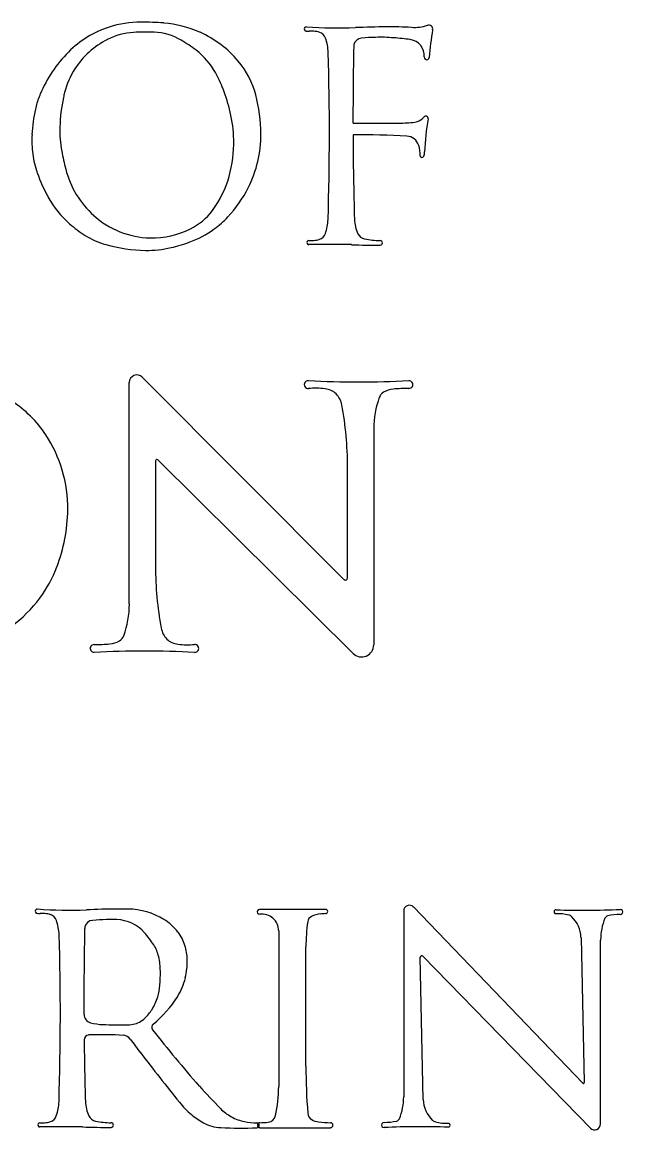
# Model space of a CAD drawing. Extents: x -21.1 to 50.3, y 0 to 22.1.
# Drawn here: x 29.75 to 30.389, y 5.895 to 7.074 of the extents above; entities that cross this region are included whole.
import ezdxf

# ---------------------------------------------------------------- set-up
doc = ezdxf.new("R2010")
doc.units = 0
doc.layers.add('SH_Text', color=7, linetype='Continuous')

msp = doc.modelspace()

# ---------------------------------------------------------------- linework, layer by layer
at = {"layer": 'SH_Text'}
for p, q in [((29.7678, 6.9948), (29.7678, 6.9948)), ((29.8638, 6.4549), (29.8638, 6.6907)), ((29.8776, 6.6964), (30.0924, 6.4811)), ((30.1241, 6.6412), (30.1241, 6.4114)), ((29.8918, 6.6074), (29.8918, 6.495)), ((30.1022, 6.4023), (29.8942, 6.6084)), ((30.0962, 6.4826), (30.0962, 6.6011)), ((30.0729, 6.1297), (30.0024, 6.1297)), ((30.156, 6.1281), (30.156, 5.9302)), ((30.3467, 5.9447), (30.1664, 6.1323)), ((30.0229, 6.1069), (30.0229, 5.941)), ((30.3448, 6.0998), (30.3482, 5.9454)), ((30.0519, 5.9627), (30.0519, 6.0897)), ((30.3657, 5.9014), (30.3657, 6.097)), ((30.1768, 5.9274), (30.1735, 6.0787)), ((30.1764, 6.0799), (30.3548, 5.8969)), ((29.8156, 6.0179), (29.8156, 6.0275)), ((29.8158, 5.9908), (29.8158, 5.9908)), ((29.7687, 5.8982), (29.7687, 5.8982)), ((30.0028, 5.8973), (30.0781, 5.8973))]:
    msp.add_line(p, q, dxfattribs=at)
for centre, radius, start, end in [((29.8746, 6.9677), 0.1064, 107.613, 135.2994), ((29.8764, 6.9621), 0.1123, 90.0889, 107.613), ((29.8767, 6.7628), 0.3116, 85.6243, 90.0889), ((29.8916, 6.9583), 0.1155, 65.7405, 85.6243), ((30.0524, 7.0671), 0.00228, 85.6429, 267.986), ((30.056, 7.1715), 0.1067, 267.986, 269.6056), ((30.0857, 7.5045), 0.4363, 265.6429, 272.4818), ((30.0542, 6.9036), 0.1612, 87.8585, 89.6056), ((30.0594, 7.043), 0.0217, 70.7604, 87.8585), ((30.1491, 6.0422), 1.0273, 90.6415, 92.4818), ((30.142, 6.6764), 0.393, 86.7596, 90.6415), ((30.1669, 7.1173), 0.0485, 266.7596, 287.419), ((30.1827, 7.067), 0.00418, 350.1932, 107.419), ((30.4848, 7.0148), 0.3024, 170.1932, 175.8069), ((29.8798, 6.9776), 0.0876, 116.7026, 147.5385), ((29.8729, 6.9913), 0.0723, 93.5922, 116.7026), ((29.8816, 6.8527), 0.2112, 87.6816, 93.5922), ((29.8876, 7.0013), 0.0624, 59.809, 87.6816), ((29.8467, 6.9311), 0.1436, 52.0865, 59.809), ((29.8915, 6.9579), 0.1159, 40.354, 65.7405), ((30.0632, 7.0539), 0.0102, 19.7623, 70.7604), ((30.0265, 7.0407), 0.0491, 1.7776, 19.7623), ((30.1118, 7.0484), 0.00901, 94.329, 166.7992), ((30.1378, 6.7054), 0.353, 91.9186, 94.329), ((30.1313, 6.8997), 0.1586, 84.8974, 91.9186), ((30.1014, 6.5646), 0.4951, 82.8496, 84.8974), ((30.1609, 7.039), 0.0169, 354.4676, 82.8496), ((29.9, 6.9426), 0.1421, 135.2994, 157.2066), ((29.8852, 6.9805), 0.0811, 29.7562, 52.0865), ((27.1195, 6.9561), 2.9574, 358.2224, 1.6678), ((33.9103, 6.973), 3.8083, 178.862, 180.092), ((30.1118, 7.0484), 0.00901, 166.7992, 178.862), ((29.911, 6.9745), 0.0903, 14.436, 40.354), ((30.1805, 7.0371), 0.00275, 174.4676, 355.814), ((29.8798, 6.9776), 0.0876, 147.5385, 165.5071), ((29.8539, 6.9626), 0.117, 20.2973, 29.7562), ((29.8459, 6.9639), 0.084, 158.442, 167.8164), ((29.9, 6.9426), 0.1421, 157.2066, 158.442), ((29.9642, 6.9575), 0.1744, 167.8795, 178.2857), ((29.9235, 6.9663), 0.1328, 165.5071, 167.8795), ((29.7516, 6.9248), 0.2262, 13.7527, 20.2973), ((29.8293, 6.9535), 0.1747, 0.6253, 14.436), ((29.9325, 6.9453), 0.1726, 167.8164, 176.8679), ((29.8402, 6.9465), 0.1349, 1.1426, 13.7527), ((30.166, 6.9828), 0.0149, 276.9085, 321.2725), ((30.1796, 6.9719), 0.0025, 349.4309, 141.2725), ((30.4087, 6.9292), 0.2305, 169.4309, 178.1882), ((29.9099, 6.9592), 0.1201, 178.2857, 190.5998), ((30.0008, 70.0267), 63.0599, 270.092005, 270.136322), ((30.1505, 7.1107), 0.1438, 270.1363, 276.9085), ((29.872, 6.9486), 0.1119, 176.8679, 187.4835), ((29.8409, 6.9465), 0.1342, 344.2873, 1.1426), ((29.8799, 6.9541), 0.124, 333.1433, 0.6253), ((33.9103, 6.973), 3.8083, 180.2792, 181.6334), ((30.1067, 5.8974), 1.057, 87.1452, 90.2477), ((30.1586, 6.9391), 0.014, 16.8614, 87.1452), ((30.0751, 6.9901), 0.2882, 190.5998, 194.5022), ((30.1374, 6.9327), 0.0362, 359.2549, 16.8614), ((30.162, 6.937), 0.0163, 340.6106, 358.1882), ((29.857, 6.9466), 0.0968, 187.4835, 199.5864), ((30.1755, 6.9322), 0.00196, 179.2549, 340.6106), ((29.9397, 6.976), 0.1846, 199.5864, 208.6065), ((29.8932, 6.943), 0.1003, 194.5022, 227.8932), ((29.8632, 6.9402), 0.1111, 323.2967, 344.2873), ((29.8653, 6.9355), 0.0999, 208.6065, 229.3453), ((29.8726, 6.9578), 0.1322, 316.7511, 333.1433), ((29.888, 6.9373), 0.0926, 227.8932, 268.7516), ((29.8998, 6.9129), 0.0654, 296.3448, 323.2967), ((29.8905, 6.9409), 0.1076, 306.2827, 316.7511), ((30.0264, 6.8659), 0.0491, 340.2377, 358.2224), ((30.142, 6.8655), 0.0384, 181.6334, 205.2525), ((29.8921, 6.9666), 0.141, 229.3453, 237.7571), ((29.888, 6.9367), 0.092, 268.7516, 296.3448), ((29.893, 6.9376), 0.1035, 289.5494, 306.2827), ((29.8617, 6.9185), 0.0841, 237.7571, 254.2366), ((30.0551, 6.8397), 0.00217, 90.3944, 271.2943), ((30.054, 7.0031), 0.1612, 270.3944, 272.1415), ((30.0592, 6.8637), 0.0217, 272.1415, 289.2396), ((30.063, 6.8528), 0.0102, 289.2396, 340.2377), ((30.1162, 6.8533), 0.00988, 205.2525, 258.54), ((30.1317, 6.9296), 0.0877, 258.54, 269.5198), ((30.1309, 6.8394), 0.00247, 269.9476, 89.5198), ((29.8836, 6.9961), 0.1647, 254.2366, 269.1033), ((29.8828, 6.9424), 0.111, 269.1033, 283.3048), ((29.8658, 7.0141), 0.1847, 283.3048, 289.5494), ((30.0807, 5.7061), 1.1317, 89.661, 91.2938), ((30.0847, 6.3766), 0.4612, 88.0337, 89.661), ((30.1318, 7.747), 0.9101, 268.0337, 269.9476), ((29.8719, 6.6907), 0.00808, 44.9226, 180), ((30.0543, 6.6885), 0.00418, 87.2578, 273.9158), ((30.108, 7.8086), 1.1172, 267.2578, 272.7422), ((30.1616, 6.6885), 0.00413, 270.2807, 92.7422), ((30.0621, 6.5742), 0.1104, 84.7112, 93.9158), ((30.0706, 6.6653), 0.0188, 44.6622, 84.7112), ((30.0679, 6.6627), 0.0226, 10.4886, 44.6622), ((30.1399, 6.6713), 0.0105, 121.0781, 160.0072), ((30.1466, 6.6602), 0.0235, 94.7322, 121.0781), ((30.1627, 6.4657), 0.2187, 90.2807, 94.7322), ((29.6695, 6.5648), 0.1267, 33.5981, 57.0392), ((29.7352, 6.6011), 0.361, 0, 10.4886), ((30.2229, 6.6412), 0.0988, 160.0072, 180), ((29.6598, 6.5584), 0.1382, 16.3589, 33.5981), ((29.8932, 6.6074), 0.00143, 45.2517, 180), ((29.654, 6.5567), 0.1443, 359.3686, 16.3589), ((29.624, 6.557), 0.1743, 338.9088, 359.3686), ((29.6539, 6.5455), 0.1423, 323.6649, 338.9088), ((30.2527, 6.495), 0.361, 180, 190.4886), ((30.094, 6.4826), 0.0022, 224.9226, 0), ((29.658, 6.5425), 0.1372, 305.7618, 323.6649), ((29.7651, 6.4549), 0.0988, 340.0072, 0), ((29.92, 6.4334), 0.0226, 190.4886, 224.6622), ((29.848, 6.4247), 0.0105, 301.0781, 340.0072), ((29.9173, 6.4308), 0.0188, 224.6622, 264.7112), ((29.8263, 6.4076), 0.00413, 90.2807, 272.7422), ((29.8252, 6.6304), 0.2187, 270.2807, 274.7322), ((29.8799, 5.2875), 1.1172, 87.2578, 92.7422), ((29.8413, 6.4358), 0.0235, 274.7322, 301.0781), ((29.9258, 6.5219), 0.1104, 264.7112, 273.9158), ((29.9336, 6.4076), 0.00418, 267.2578, 93.9158), ((30.1112, 6.4114), 0.0129, 225.2517, 0), ((30.162, 6.1281), 0.00603, 43.8796, 180), ((29.7659, 6.1278), 0.00228, 85.6429, 267.986), ((29.7695, 6.2322), 0.1067, 267.986, 269.6056), ((29.7992, 6.5652), 0.4363, 265.6429, 272.4818), ((29.7677, 5.9642), 0.1612, 87.8585, 89.6056), ((29.7729, 6.1036), 0.0217, 70.7604, 87.8585), ((29.7767, 6.1145), 0.0102, 19.7623, 70.7604), ((29.8626, 5.1029), 1.0273, 90.6415, 92.4818), ((29.8555, 5.7371), 0.393, 88.9596, 90.6415), ((29.8612, 6.0533), 0.0768, 59.0124, 88.9596), ((30.0024, 6.1272), 0.00249, 90, 277.32), ((30.005, 6.1069), 0.0179, 0, 97.32), ((30.0609, 6.1157), 0.00718, 114.8736, 172.0456), ((30.0703, 6.0953), 0.0297, 95.8947, 114.8736), ((30.0892, 5.9125), 0.2134, 94.3316, 95.8947), ((30.0729, 6.1275), 0.0022, 274.3316, 90), ((30.3181, 6.1273), 0.00205, 88.0144, 271.2216), ((30.3193, 6.0719), 0.0533, 76.384, 91.2216), ((30.347, 6.9601), 0.8313, 268.0144, 272.7235), ((30.3303, 6.1172), 0.00669, 47.2331, 76.384), ((30.3135, 6.0991), 0.0313, 1.2424, 47.2331), ((30.3741, 6.1188), 0.00413, 102.9109, 157.8419), ((30.3857, 6.068), 0.0562, 89.1136, 102.9109), ((30.3866, 6.127), 0.00275, 269.1136, 92.7235), ((29.74, 6.1014), 0.0491, 1.7776, 19.7623), ((33.6238, 6.0336), 3.8083, 178.862, 180.092), ((29.8253, 6.1091), 0.00901, 166.7992, 178.862), ((29.8253, 6.1091), 0.00901, 94.329, 166.7992), ((29.8513, 5.766), 0.353, 91.9186, 94.329), ((29.8448, 5.9604), 0.1586, 87.9458, 91.9186), ((29.849, 6.0776), 0.0413, 41.4498, 87.9458), ((29.8741, 6.0748), 0.0517, 36.4904, 59.0124), ((30.2469, 6.0897), 0.195, 172.0456, 180), ((30.4276, 6.097), 0.0619, 157.8419, 180), ((26.833, 6.0168), 2.9574, 358.2224, 1.6678), ((29.7956, 6.0304), 0.1125, 33.1566, 41.4498), ((29.8752, 6.0756), 0.0504, 18.3247, 36.4904), ((29.858, 6.0712), 0.038, 12.4025, 33.1566), ((29.8752, 6.0756), 0.0503, 0.8515, 18.3247), ((29.8209, 6.063), 0.076, 0.6715, 12.4025), ((29.8448, 6.0752), 0.0808, 346.8148, 0.8515), ((30.1752, 6.0787), 0.0017, 44.2691, 181.2424), ((29.743, 6.0621), 0.1539, 355.1956, 0.6715), ((29.8601, 6.0716), 0.0651, 328.0114, 346.8148), ((29.83, 6.0548), 0.0666, 344.0376, 355.1956), ((29.8448, 6.0506), 0.0512, 327.7207, 344.0376), ((29.8139, 6.1005), 0.1196, 309.1113, 328.0114), ((29.8249, 6.018), 0.00923, 180.1856, 255.4509), ((29.8462, 6.0497), 0.0495, 313.7308, 327.7207), ((29.8377, 6.0676), 0.0605, 255.4509, 268.1519), ((29.8623, 6.8284), 0.8217, 268.1519, 269.8456), ((29.8602, 6.0474), 0.0407, 269.8456, 280.9677), ((29.8632, 6.032), 0.025, 280.9677, 313.7308), ((29.892, 6.0043), 0.00435, 129.1113, 218.1225), ((29.821, 5.9908), 0.00518, 96.1813, 180.644), ((29.8236, 5.9668), 0.0294, 91.4758, 96.1813), ((29.8338, 5.5723), 0.424, 86.8098, 91.4758), ((29.8568, 5.9857), 0.00998, 36.3661, 86.8098), ((30.568, 6.5093), 0.8732, 216.3661, 217.5467), ((31.0086, 6.8805), 1.4237, 218.1225, 221.2578), ((33.6238, 6.0336), 3.8083, 180.6446, 181.6334), ((32.3751, 7.8983), 3.1524, 217.5467, 218.7682), ((30.6957, 5.9627), 0.6438, 180, 184.4616), ((30.3473, 5.9453), 0.00087, 223.8796, 1.2424), ((30.2876, 6.248), 0.4645, 221.2578, 225.3035), ((29.8788, 5.941), 0.1441, 347.6428, 360), ((29.7399, 5.9266), 0.0491, 340.2377, 358.2224), ((29.8555, 5.9262), 0.0384, 181.6334, 205.2525), ((29.995, 5.9869), 0.0998, 218.7682, 229.3302), ((30.0941, 5.9302), 0.0619, 337.8419, 0), ((30.2081, 5.9281), 0.0313, 181.2424, 227.2331), ((29.7765, 5.9134), 0.0102, 289.2396, 340.2377), ((29.8297, 5.914), 0.00988, 205.2525, 258.54), ((29.9733, 5.9616), 0.0664, 229.3302, 242.6024), ((30.0004, 5.9578), 0.0563, 225.3035, 240.2632), ((29.9955, 5.9492), 0.0463, 240.2632, 258.7004), ((30.0108, 5.9121), 0.00897, 275.8469, 347.6428), ((30.0625, 5.9133), 0.00863, 184.4616, 238.9441), ((29.7686, 5.9003), 0.00217, 90.3944, 271.2938), ((29.7675, 6.0637), 0.1612, 270.3944, 272.1415), ((29.7942, 4.7667), 1.1317, 89.661, 91.2938), ((29.7727, 5.9243), 0.0217, 272.1415, 289.2396), ((29.7982, 5.4372), 0.4612, 88.0337, 89.661), ((29.8453, 6.8077), 0.9101, 268.0337, 269.9476), ((29.8452, 5.9903), 0.0877, 258.54, 269.5198), ((29.8444, 5.9001), 0.00247, 269.9476, 89.5198), ((29.9639, 5.9435), 0.0462, 242.6024, 266.5374), ((29.9827, 6.2535), 0.3567, 266.5374, 272.7345), ((30.001, 5.9771), 0.0747, 258.7004, 268.9258), ((29.9996, 5.8998), 0.00255, 272.7345, 88.9258), ((30.0028, 5.9), 0.00264, 91.3892, 270), ((30, 6.0179), 0.1153, 271.3892, 275.8469), ((30.067, 5.9208), 0.0174, 238.9441, 264.1674), ((30.0866, 6.1127), 0.2103, 264.1674, 267.7015), ((30.0781, 5.9), 0.00262, 270, 87.7015), ((30.135, 5.9002), 0.00275, 89.1136, 272.7235), ((30.136, 5.9592), 0.0562, 269.1136, 282.9109), ((30.1747, 5.0671), 0.8313, 88.0144, 92.7235), ((30.1476, 5.9084), 0.00413, 282.9109, 337.8419), ((30.1914, 5.91), 0.00669, 227.2331, 256.384), ((30.2024, 5.9553), 0.0533, 256.384, 271.2216), ((30.2035, 5.8999), 0.00205, 268.0144, 91.2216), ((30.3593, 5.9014), 0.00635, 224.2691, 0)]:
    msp.add_arc(centre, radius, start, end, dxfattribs=at)

doc.saveas('drawing.dxf')
